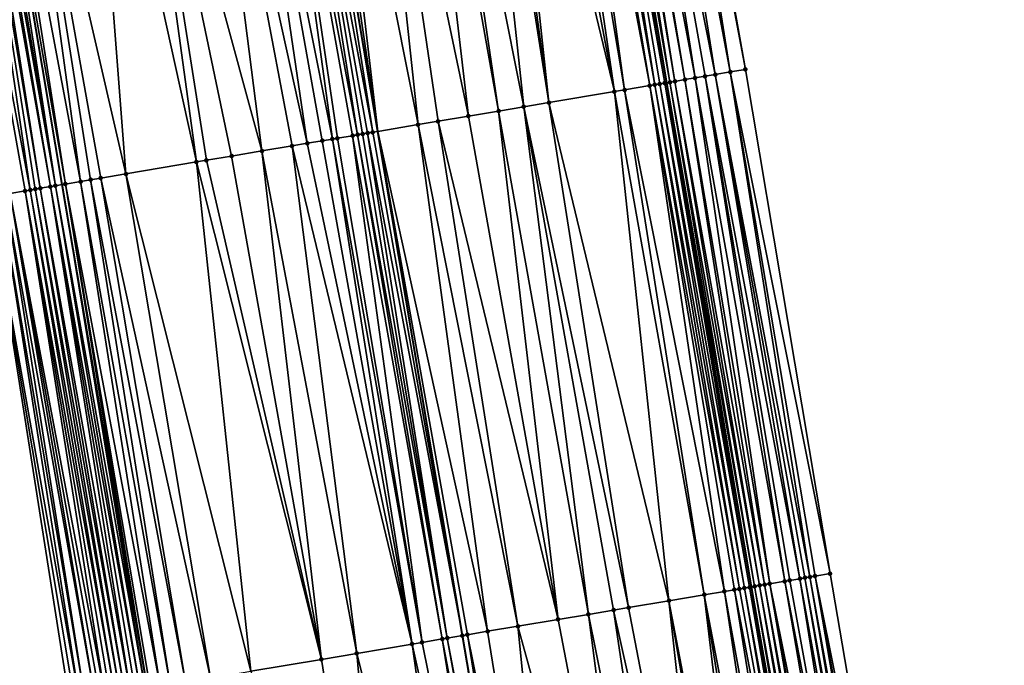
# Model space of a CAD drawing. Header units: feet. Extents: x 2004186 to 2014793, y 836912 to 864902.
# Tile 864 of 974: x 2004269 to 2004307, y 859986 to 860012. Entities that reach past the tile are written whole.
import ezdxf

# ---------------------------------------------------------------- set-up
doc = ezdxf.new("R2010")
doc.units = ezdxf.units.FT
doc.header["$LTSCALE"] = 100
doc.header["$MEASUREMENT"] = 0
for name, color, linetype, lineweight in [('EP_Travel Lane', 5, 'Continuous', 40), ('GPL_Skip Line', 2, 'Continuous', 40), ('Road Shots', 4, 'Continuous', 200), ('Road X-Section', 30, 'Continuous', 13)]:
    doc.layers.add(name, color=color, linetype=linetype, lineweight=lineweight)
doc.layers.add('I-77 SB_MM21-27-Surface-Border', color=7, linetype='Continuous')
doc.layers.add('I-77 SB_MM21-27-Surface-TIN', color=7, linetype='Continuous')

msp = doc.modelspace()

# ---------------------------------------------------------------- linework, layer by layer
at = {"layer": 'EP_Travel Lane'}
for points in [[(2004335.055049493, 859793.5801010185, 441.9940504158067), (2004330.916120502, 859813.1471749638, 441.9619321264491), (2004327.027272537, 859832.5848842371, 441.9441543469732), (2004323.123876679, 859852.2003068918, 441.9159411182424), (2004319.220483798, 859871.8157145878, 441.929384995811), (2004315.317093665, 859891.4311084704, 441.9818555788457), (2004311.677440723, 859910.9431669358, 442.0084352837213), (2004308.050063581, 859930.6114592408, 442.041831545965), (2004304.4227044, 859950.2796541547, 442.1100775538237), (2004300.795359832, 859969.947769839, 442.2066752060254), (2004297.451835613, 859989.4909383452, 442.2900725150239), (2004294.134602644, 860009.2136532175, 442.392566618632), (2004290.817373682, 860028.9363442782, 442.4995584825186), (2004287.500160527, 860048.6589413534, 442.6243483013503), (2004284.372250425, 860068.2712626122, 442.749174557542), (2004281.274517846, 860088.0294412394, 442.888745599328), (2004278.176850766, 860107.7872020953, 443.0802685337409), (2004275.079206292, 860127.5448187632, 443.2896981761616)], [(2004307.229234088, 859808.0934564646, 442.913986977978), (2004303.292697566, 859827.8972371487, 442.8676205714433), (2004299.423504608, 859847.5194150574, 442.8378241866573), (2004295.55431422, 859867.1415799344, 442.8449030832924), (2004291.685125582, 859886.7637359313, 442.8765830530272), (2004288.019412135, 859906.5925353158, 442.8995941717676), (2004284.420462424, 859926.266000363, 442.9509488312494), (2004280.821525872, 859945.9393934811, 443.0280290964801), (2004277.222592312, 859965.6127702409, 443.1109571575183), (2004273.801240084, 859985.5080832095, 443.2063094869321), (2004270.466215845, 860005.2277983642, 443.3101564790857), (2004267.131204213, 860024.9474389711, 443.4281247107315), (2004263.79619363, 860044.667073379, 443.5472556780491), (2004260.63164214, 860064.5689434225, 443.6836693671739), (2004257.554959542, 860084.3303263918, 443.831937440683), (2004254.478282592, 860104.0916730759, 443.984701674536), (2004251.40165576, 860123.8526978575, 444.1775007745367)]]:
    msp.add_polyline3d(points, dxfattribs=at)
at = {"layer": 'GPL_Skip Line'}
msp.add_polyline3d([(2004323.711088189, 859791.1598688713, 442.4697393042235), (2004319.535634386, 859810.7190936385, 442.4205535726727), (2004315.633485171, 859830.3345719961, 442.4045709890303), (2004311.758555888, 859849.9556131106, 442.3854139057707), (2004307.883629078, 859869.5766417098, 442.4013551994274), (2004304.008703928, 859889.1976618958, 442.440890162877), (2004300.356971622, 859908.8612883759, 442.4634074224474), (2004296.741778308, 859928.5317660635, 442.5154449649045), (2004293.126591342, 859948.202209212, 442.5798391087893), (2004289.511413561, 859967.8726023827, 442.6621133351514), (2004286.136969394, 859987.5853227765, 442.7554216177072), (2004282.819738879, 860007.3080230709, 442.8606755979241), (2004279.502512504, 860027.0306987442, 442.9705895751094), (2004276.185292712, 860046.7533352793, 443.0879110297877), (2004273.051335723, 860066.505563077, 443.2210788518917), (2004269.975945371, 860086.2671776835, 443.3656343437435), (2004266.90058281, 860106.0286137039, 443.5323884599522), (2004263.825262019, 860125.7897813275, 443.7325048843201)], dxfattribs=at)
at = {"layer": 'I-77 SB_MM21-27-Surface-Border', "color": 3, "linetype": 'ByBlock', "lineweight": -2}
for points in [[(2004277.460304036, 860127.9171406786, 443.0755045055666), (2004280.338033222, 860108.1250280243, 442.8990627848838), (2004283.413350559, 860088.3638826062, 442.6961785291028), (2004286.68635557, 860068.6330648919, 442.546385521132), (2004290.187990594, 860049.112247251, 442.3979050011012), (2004293.702402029, 860029.4230099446, 442.2377218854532), (2004297.216829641, 860009.7336764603, 442.0957543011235), (2004300.534074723, 859990.0108895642, 442.0068919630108), (2004303.870532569, 859970.513758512, 441.9265309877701), (2004307.485702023, 859950.843410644, 441.8280451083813), (2004311.297578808, 859931.2092045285, 441.7332495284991), (2004314.519404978, 859911.4661847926, 441.7663402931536), (2004318.135800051, 859891.9878509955, 441.7644848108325), (2004321.618302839, 859872.2893408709, 441.7008092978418), (2004325.297020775, 859852.6295556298, 441.7058708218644), (2004328.190907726, 859832.8147209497, 441.8573054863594), (2004331.467112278, 859813.264646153, 441.9116234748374), (2004336.620596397, 859793.9138843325, 441.8542101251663)], [(2004306.626188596, 859807.9647857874, 442.9356518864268), (2004302.095008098, 859827.6606911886, 442.9110677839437), (2004297.827658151, 859847.2042337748, 442.8918149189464), (2004292.77547162, 859866.5927552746, 442.9401955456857), (2004288.900545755, 859886.2137790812, 442.9695953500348), (2004285.014225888, 859906.0399135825, 443.0052239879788), (2004281.399028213, 859925.710415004, 443.0487751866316), (2004277.783843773, 859945.3808444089, 443.1180862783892), (2004274.168666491, 859965.0512348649, 443.2013270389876), (2004270.753531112, 859984.9949878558, 443.2965756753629), (2004267.633515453, 860004.7509493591, 443.3850915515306), (2004264.3163008, 860024.4735553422, 443.5082086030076), (2004261.590758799, 860044.2957780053, 443.6126910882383), (2004258.823256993, 860064.2870515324, 443.7398531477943), (2004255.550272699, 860084.0177361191, 443.9062101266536), (2004252.870108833, 860103.8409627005, 444.0380058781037), (2004249.201917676, 860123.5099092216, 444.2327961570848)]]:
    msp.add_polyline3d(points, dxfattribs=at)
at = {"layer": 'I-77 SB_MM21-27-Surface-TIN', "color": 128, "linetype": 'ByBlock', "lineweight": -2}
for points in [[(2004292.913545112, 860029.2899501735, 442.3075065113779), (2004292.124692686, 860029.1568636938, 442.3823460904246), (2004296.033547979, 860009.5340647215, 442.2046095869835)], [(2004293.505188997, 860029.3897378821, 442.2565155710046), (2004292.913545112, 860029.2899501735, 442.3075065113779), (2004296.625190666, 860009.633859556, 442.1522704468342)], [(2004292.913545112, 860029.2899501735, 442.3075065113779), (2004296.033547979, 860009.5340647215, 442.2046095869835), (2004296.625190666, 860009.633859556, 442.1522704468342)], [(2004293.505188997, 860029.3897378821, 442.2565155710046), (2004297.216829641, 860009.7336764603, 442.0957543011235), (2004293.702402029, 860029.4230099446, 442.2377218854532)], [(2004293.505188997, 860029.3897378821, 442.2565155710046), (2004296.625190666, 860009.633859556, 442.1522704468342), (2004297.216829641, 860009.7336764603, 442.0957543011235)], [(2004290.744192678, 860028.9240114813, 442.5040174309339), (2004290.546977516, 860028.8907520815, 442.5204145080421), (2004294.06142302, 860009.2013122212, 442.3985774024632)], [(2004290.744192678, 860028.9240114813, 442.5040174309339), (2004294.134602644, 860009.2136532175, 442.392566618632), (2004290.817373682, 860028.9363442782, 442.4995584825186)], [(2004290.744192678, 860028.9240114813, 442.5040174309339), (2004294.06142302, 860009.2013122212, 442.3985774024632), (2004294.134602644, 860009.2136532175, 442.392566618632)], [(2004291.138630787, 860028.990483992, 442.4799841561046), (2004290.817373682, 860028.9363442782, 442.4995584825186), (2004294.258638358, 860009.234570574, 442.3823786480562)], [(2004294.258638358, 860009.234570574, 442.3823786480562), (2004290.817373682, 860028.9363442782, 442.4995584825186), (2004294.134602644, 860009.2136532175, 442.392566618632)], [(2004291.335847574, 860029.0237337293, 442.4654158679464), (2004291.138630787, 860028.990483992, 442.4799841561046), (2004294.455856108, 860009.2678145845, 442.3688943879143)], [(2004291.138630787, 860028.990483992, 442.4799841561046), (2004294.258638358, 860009.234570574, 442.3823786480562), (2004294.455856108, 860009.2678145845, 442.3688943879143)], [(2004291.533060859, 860029.0570042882, 442.4469067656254), (2004291.335847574, 860029.0237337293, 442.4654158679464), (2004294.850278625, 860009.3343797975, 442.3273162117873)], [(2004291.335847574, 860029.0237337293, 442.4654158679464), (2004294.455856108, 860009.2678145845, 442.3688943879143), (2004294.850278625, 860009.3343797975, 442.3273162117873)], [(2004292.124692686, 860029.1568636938, 442.3823460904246), (2004291.533060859, 860029.0570042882, 442.4469067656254), (2004295.244697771, 860009.4009650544, 442.2819443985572)], [(2004291.533060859, 860029.0570042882, 442.4469067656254), (2004294.850278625, 860009.3343797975, 442.3273162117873), (2004295.244697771, 860009.4009650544, 442.2819443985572)], [(2004292.124692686, 860029.1568636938, 442.3823460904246), (2004295.639121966, 860009.4675202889, 442.2422547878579), (2004296.033547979, 860009.5340647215, 442.2046095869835)], [(2004292.124692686, 860029.1568636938, 442.3823460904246), (2004295.244697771, 860009.4009650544, 442.2819443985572), (2004295.639121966, 860009.4675202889, 442.2422547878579)], [(2004288.377546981, 860028.5252777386, 442.629040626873), (2004287.391436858, 860028.359184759, 442.6724123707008), (2004292.089228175, 860008.8689752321, 442.5139036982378)], [(2004289.166440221, 860028.6581215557, 442.6001284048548), (2004288.377546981, 860028.5252777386, 442.629040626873), (2004292.089228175, 860008.8689752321, 442.5139036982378)], [(2004289.758106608, 860028.7577754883, 442.57445651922), (2004289.166440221, 860028.6581215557, 442.6001284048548), (2004292.483673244, 860008.9354063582, 442.4977033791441)], [(2004289.166440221, 860028.6581215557, 442.6001284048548), (2004292.089228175, 860008.8689752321, 442.5139036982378), (2004292.483673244, 860008.9354063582, 442.4977033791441)], [(2004290.15254623, 860028.8242390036, 442.5521257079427), (2004289.758106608, 860028.7577754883, 442.57445651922), (2004293.469779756, 860009.1015208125, 442.4502681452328)], [(2004289.758106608, 860028.7577754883, 442.57445651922), (2004292.483673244, 860008.9354063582, 442.4977033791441), (2004293.469779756, 860009.1015208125, 442.4502681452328)], [(2004290.546977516, 860028.8907520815, 442.5204145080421), (2004290.15254623, 860028.8242390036, 442.5521257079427), (2004293.666997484, 860009.1347649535, 442.4367591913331)], [(2004290.15254623, 860028.8242390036, 442.5521257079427), (2004293.469779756, 860009.1015208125, 442.4502681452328), (2004293.666997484, 860009.1347649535, 442.4367591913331)], [(2004290.546977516, 860028.8907520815, 442.5204145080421), (2004293.86421198, 860009.1680283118, 442.4196130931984), (2004294.06142302, 860009.2013122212, 442.3985774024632)], [(2004290.546977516, 860028.8907520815, 442.5204145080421), (2004293.666997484, 860009.1347649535, 442.4367591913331), (2004293.86421198, 860009.1680283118, 442.4196130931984)], [(2004286.40532078, 860028.1931271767, 442.7090846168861), (2004284.630310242, 860027.8942330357, 442.7732953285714), (2004288.539211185, 860008.2711626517, 442.6469209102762)], [(2004286.799765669, 860028.2595593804, 442.6926800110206), (2004286.40532078, 860028.1931271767, 442.7090846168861), (2004289.525333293, 860008.4371843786, 442.6170356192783)], [(2004286.40532078, 860028.1931271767, 442.7090846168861), (2004288.539211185, 860008.2711626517, 442.6469209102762), (2004289.525333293, 860008.4371843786, 442.6170356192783)], [(2004287.391436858, 860028.359184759, 442.6724123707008), (2004286.799765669, 860028.2595593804, 442.6926800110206), (2004289.525333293, 860008.4371843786, 442.6170356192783)], [(2004287.391436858, 860028.359184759, 442.6724123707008), (2004289.525333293, 860008.4371843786, 442.6170356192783), (2004292.089228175, 860008.8689752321, 442.5139036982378)], [(2004284.038639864, 860027.7946028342, 442.7944758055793), (2004282.263631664, 860027.4956947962, 442.8613167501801), (2004286.369753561, 860007.9058493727, 442.7250614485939)], [(2004284.630310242, 860027.8942330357, 442.7732953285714), (2004284.038639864, 860027.7946028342, 442.7944758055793), (2004287.553095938, 860008.1051001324, 442.6845267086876)], [(2004284.038639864, 860027.7946028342, 442.7944758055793), (2004286.369753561, 860007.9058493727, 442.7250614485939), (2004287.553095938, 860008.1051001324, 442.6845267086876)], [(2004284.630310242, 860027.8942330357, 442.7732953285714), (2004287.553095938, 860008.1051001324, 442.6845267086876), (2004288.539211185, 860008.2711626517, 442.6469209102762)], [(2004282.263631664, 860027.4956947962, 442.8613167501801), (2004280.488630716, 860027.1967436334, 442.9363196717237), (2004284.39752274, 860007.573726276, 442.7999055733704)], [(2004282.263631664, 860027.4956947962, 442.8613167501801), (2004285.18641631, 860007.7065681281, 442.7713659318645), (2004286.369753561, 860007.9058493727, 442.7250614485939)], [(2004282.263631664, 860027.4956947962, 442.8613167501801), (2004284.39752274, 860007.573726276, 442.7999055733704), (2004285.18641631, 860007.7065681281, 442.7713659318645)], [(2004278.910837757, 860026.9310945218, 442.9868531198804), (2004282.622515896, 860007.2748101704, 442.8682718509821), (2004279.502512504, 860027.0306987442, 442.9705895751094)], [(2004279.896962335, 860027.0971015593, 442.9597472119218), (2004279.502512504, 860027.0306987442, 442.9705895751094), (2004282.819738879, 860007.3080230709, 442.8606755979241)], [(2004282.622515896, 860007.2748101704, 442.8682718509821), (2004282.819738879, 860007.3080230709, 442.8606755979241), (2004279.502512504, 860027.0306987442, 442.9705895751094)], [(2004280.488630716, 860027.1967436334, 442.9363196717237), (2004279.896962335, 860027.0971015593, 442.9597472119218), (2004282.819738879, 860007.3080230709, 442.8606755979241)], [(2004280.488630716, 860027.1967436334, 442.9363196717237), (2004282.819738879, 860007.3080230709, 442.8606755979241), (2004284.39752274, 860007.573726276, 442.7999055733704)], [(2004277.135826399, 860026.6322052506, 443.050142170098), (2004275.755269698, 860026.3996901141, 443.1080169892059), (2004280.058607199, 860006.8431014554, 442.9558579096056)], [(2004278.319165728, 860026.8314741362, 443.0061757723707), (2004277.135826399, 860026.6322052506, 443.050142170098), (2004281.044717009, 860007.0091963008, 442.9121339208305)], [(2004277.135826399, 860026.6322052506, 443.050142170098), (2004280.650274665, 860006.9427489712, 442.9314009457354), (2004281.044717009, 860007.0091963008, 442.9121339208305)], [(2004277.135826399, 860026.6322052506, 443.050142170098), (2004280.058607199, 860006.8431014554, 442.9558579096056), (2004280.650274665, 860006.9427489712, 442.9314009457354)], [(2004278.910837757, 860026.9310945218, 442.9868531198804), (2004278.319165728, 860026.8314741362, 443.0061757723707), (2004282.030837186, 860007.1752295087, 442.8800756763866)], [(2004278.319165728, 860026.8314741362, 443.0061757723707), (2004281.833614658, 860007.1420139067, 442.8881832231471), (2004282.030837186, 860007.1752295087, 442.8800756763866)], [(2004278.319165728, 860026.8314741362, 443.0061757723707), (2004281.241939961, 860007.0424093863, 442.904502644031), (2004281.833614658, 860007.1420139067, 442.8881832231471)], [(2004278.319165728, 860026.8314741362, 443.0061757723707), (2004281.044717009, 860007.0091963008, 442.9121339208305), (2004281.241939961, 860007.0424093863, 442.904502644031)], [(2004278.910837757, 860026.9310945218, 442.9868531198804), (2004282.425290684, 860007.2416105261, 442.8733591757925), (2004282.622515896, 860007.2748101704, 442.8682718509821)], [(2004278.910837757, 860026.9310945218, 442.9868531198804), (2004282.228061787, 860007.2084327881, 442.8743003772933), (2004282.425290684, 860007.2416105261, 442.8733591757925)], [(2004278.910837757, 860026.9310945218, 442.9868531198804), (2004282.030837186, 860007.1752295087, 442.8800756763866), (2004282.228061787, 860007.2084327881, 442.8743003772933)], [(2004275.755269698, 860026.3996901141, 443.1080169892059), (2004272.994154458, 860025.9346707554, 443.221700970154), (2004278.283601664, 860006.5441775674, 443.0256971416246)], [(2004275.755269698, 860026.3996901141, 443.1080169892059), (2004279.466938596, 860006.7434607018, 442.979034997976), (2004280.058607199, 860006.8431014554, 442.9558579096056)], [(2004275.755269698, 860026.3996901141, 443.1080169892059), (2004278.283601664, 860006.5441775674, 443.0256971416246), (2004279.466938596, 860006.7434607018, 442.979034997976)], [(2004272.994154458, 860025.9346707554, 443.221700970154), (2004271.416368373, 860025.668980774, 443.279969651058), (2004275.719702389, 860006.1124128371, 443.1238848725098)], [(2004272.994154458, 860025.9346707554, 443.221700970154), (2004277.100263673, 860006.344900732, 443.0711670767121), (2004278.283601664, 860006.5441775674, 443.0256971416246)], [(2004272.994154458, 860025.9346707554, 443.221700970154), (2004276.114147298, 860006.1788449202, 443.1075033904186), (2004277.100263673, 860006.344900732, 443.0711670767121)], [(2004272.994154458, 860025.9346707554, 443.221700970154), (2004275.719702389, 860006.1124128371, 443.1238848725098), (2004276.114147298, 860006.1788449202, 443.1075033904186)], [(2004271.416368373, 860025.668980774, 443.279969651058), (2004268.458024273, 860025.1707834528, 443.3946374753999), (2004272.95857658, 860005.6474563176, 443.2256732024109)], [(2004271.416368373, 860025.668980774, 443.279969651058), (2004272.95857658, 860005.6474563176, 443.2256732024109), (2004275.719702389, 860006.1124128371, 443.1238848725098)], [(2004268.458024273, 860025.1707834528, 443.3946374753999), (2004267.471900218, 860025.0047733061, 443.4223318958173), (2004271.183571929, 860005.3485271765, 443.2965066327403)], [(2004268.458024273, 860025.1707834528, 443.3946374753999), (2004271.972465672, 860005.4813680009, 443.2681615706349), (2004272.95857658, 860005.6474563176, 443.2256732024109)], [(2004268.458024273, 860025.1707834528, 443.3946374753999), (2004271.578020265, 860005.4149388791, 443.2839824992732), (2004271.972465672, 860005.4813680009, 443.2681615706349)], [(2004268.458024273, 860025.1707834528, 443.3946374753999), (2004271.183571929, 860005.3485271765, 443.2965066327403), (2004271.578020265, 860005.4149388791, 443.2839824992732)], [(2004266.288553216, 860024.8055500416, 443.4576638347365), (2004265.499647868, 860024.6727782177, 443.4729502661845), (2004269.211324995, 860005.016499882, 443.35321882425)], [(2004265.499647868, 860024.6727782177, 443.4729502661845), (2004269.014098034, 860004.9833106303, 443.3563391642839), (2004269.211324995, 860005.016499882, 443.35321882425)], [(2004265.499647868, 860024.6727782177, 443.4729502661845), (2004268.422409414, 860004.8837888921, 443.3569908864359), (2004269.014098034, 860004.9833106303, 443.3563391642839)], [(2004266.485776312, 860024.8387622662, 443.4501953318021), (2004266.288553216, 860024.8055500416, 443.4576638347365), (2004269.605771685, 860005.0829213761, 443.3388414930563)], [(2004266.288553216, 860024.8055500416, 443.4576638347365), (2004269.40854994, 860005.0497011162, 443.3478305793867), (2004269.605771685, 860005.0829213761, 443.3388414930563)], [(2004266.288553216, 860024.8055500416, 443.4576638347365), (2004269.211324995, 860005.016499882, 443.35321882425), (2004269.40854994, 860005.0497011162, 443.3478305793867)], [(2004266.68299683, 860024.8719898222, 443.43982514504), (2004266.485776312, 860024.8387622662, 443.4501953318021), (2004270.000210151, 860005.1493917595, 443.3152111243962)], [(2004266.485776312, 860024.8387622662, 443.4501953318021), (2004269.605771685, 860005.0829213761, 443.3388414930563), (2004270.000210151, 860005.1493917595, 443.3152111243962)], [(2004266.880219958, 860024.9052018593, 443.4323921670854), (2004266.68299683, 860024.8719898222, 443.43982514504), (2004270.19743455, 860005.1825962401, 443.3092085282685)], [(2004266.68299683, 860024.8719898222, 443.43982514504), (2004270.000210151, 860005.1493917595, 443.3152111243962), (2004270.19743455, 860005.1825962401, 443.3092085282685)], [(2004266.880219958, 860024.9052018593, 443.4323921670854), (2004270.19743455, 860005.1825962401, 443.3092085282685), (2004267.131204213, 860024.9474389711, 443.4281247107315)], [(2004267.471900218, 860025.0047733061, 443.4223318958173), (2004267.131204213, 860024.9474389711, 443.4281247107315), (2004270.591895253, 860005.2489344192, 443.3105997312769)], [(2004270.19743455, 860005.1825962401, 443.3092085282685), (2004270.466215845, 860005.2277983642, 443.3101564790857), (2004267.131204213, 860024.9474389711, 443.4281247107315)], [(2004270.591895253, 860005.2489344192, 443.3105997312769), (2004267.131204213, 860024.9474389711, 443.4281247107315), (2004270.466215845, 860005.2277983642, 443.3101564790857)], [(2004267.471900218, 860025.0047733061, 443.4223318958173), (2004270.591895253, 860005.2489344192, 443.3105997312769), (2004271.183571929, 860005.3485271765, 443.2965066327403)], [(2004296.625190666, 860009.633859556, 442.1522704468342), (2004296.033547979, 860009.5340647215, 442.2046095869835), (2004299.745221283, 859989.8778091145, 442.0805895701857)], [(2004296.625190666, 860009.633859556, 442.1522704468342), (2004300.534074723, 859990.0108895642, 442.0068919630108), (2004297.216829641, 860009.7336764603, 442.0957543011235)], [(2004296.625190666, 860009.633859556, 442.1522704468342), (2004299.942436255, 859989.9110696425, 442.063979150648), (2004300.534074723, 859990.0108895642, 442.0068919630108)], [(2004296.625190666, 860009.633859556, 442.1522704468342), (2004299.745221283, 859989.8778091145, 442.0805895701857), (2004299.942436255, 859989.9110696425, 442.063979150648)], [(2004294.258638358, 860009.234570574, 442.3823786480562), (2004294.134602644, 860009.2136532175, 442.392566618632), (2004297.575870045, 859989.5118633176, 442.2784431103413)], [(2004294.455856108, 860009.2678145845, 442.3688943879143), (2004294.258638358, 860009.234570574, 442.3823786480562), (2004297.773091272, 859989.5450866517, 442.2688722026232)], [(2004294.258638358, 860009.234570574, 442.3823786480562), (2004297.575870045, 859989.5118633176, 442.2784431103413), (2004297.773091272, 859989.5450866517, 442.2688722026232)], [(2004294.850278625, 860009.3343797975, 442.3273162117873), (2004294.455856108, 860009.2678145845, 442.3688943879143), (2004297.970310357, 859989.578322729, 442.2568894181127)], [(2004294.455856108, 860009.2678145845, 442.3688943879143), (2004297.773091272, 859989.5450866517, 442.2688722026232), (2004297.970310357, 859989.578322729, 442.2568894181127)], [(2004295.244697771, 860009.4009650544, 442.2819443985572), (2004294.850278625, 860009.3343797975, 442.3273162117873), (2004298.167524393, 859989.6115888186, 442.2392263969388)], [(2004294.850278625, 860009.3343797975, 442.3273162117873), (2004297.970310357, 859989.578322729, 442.2568894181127), (2004298.167524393, 859989.6115888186, 442.2392263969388)], [(2004295.639121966, 860009.4675202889, 442.2422547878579), (2004295.244697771, 860009.4009650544, 442.2819443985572), (2004298.759150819, 859989.711480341, 442.1685877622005)], [(2004295.244697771, 860009.4009650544, 442.2819443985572), (2004298.167524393, 859989.6115888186, 442.2392263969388), (2004298.759150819, 859989.711480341, 442.1685877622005)], [(2004296.033547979, 860009.5340647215, 442.2046095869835), (2004295.639121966, 860009.4675202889, 442.2422547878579), (2004299.350788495, 859989.8113049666, 442.1106103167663)], [(2004295.639121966, 860009.4675202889, 442.2422547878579), (2004298.956361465, 859989.7447665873, 442.1471097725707), (2004299.350788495, 859989.8113049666, 442.1106103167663)], [(2004295.639121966, 860009.4675202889, 442.2422547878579), (2004298.759150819, 859989.711480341, 442.1685877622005), (2004298.956361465, 859989.7447665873, 442.1471097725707)], [(2004296.033547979, 860009.5340647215, 442.2046095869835), (2004299.548003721, 859989.8445639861, 442.0942853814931), (2004299.745221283, 859989.8778091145, 442.0805895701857)], [(2004296.033547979, 860009.5340647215, 442.2046095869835), (2004299.350788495, 859989.8113049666, 442.1106103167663), (2004299.548003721, 859989.8445639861, 442.0942853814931)], [(2004292.089228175, 860008.8689752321, 442.5139036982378), (2004289.525333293, 860008.4371843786, 442.6170356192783), (2004294.22311928, 859988.9470065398, 442.4525233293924)], [(2004292.483673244, 860008.9354063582, 442.4977033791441), (2004292.089228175, 860008.8689752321, 442.5139036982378), (2004295.603683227, 859989.1794786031, 442.4028020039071)], [(2004292.089228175, 860008.8689752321, 442.5139036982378), (2004294.22311928, 859988.9470065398, 442.4525233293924), (2004295.603683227, 859989.1794786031, 442.4028020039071)], [(2004293.469779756, 860009.1015208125, 442.4502681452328), (2004292.483673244, 860008.9354063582, 442.4977033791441), (2004296.392571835, 859989.3123499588, 442.3686784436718)], [(2004292.483673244, 860008.9354063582, 442.4977033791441), (2004295.603683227, 859989.1794786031, 442.4028020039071), (2004296.392571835, 859989.3123499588, 442.3686784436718)], [(2004293.666997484, 860009.1347649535, 442.4367591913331), (2004293.469779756, 860009.1015208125, 442.4502681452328), (2004296.984231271, 859989.4120452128, 442.3351864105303)], [(2004293.469779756, 860009.1015208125, 442.4502681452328), (2004296.787012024, 859989.3788101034, 442.3469860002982), (2004296.984231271, 859989.4120452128, 442.3351864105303)], [(2004293.469779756, 860009.1015208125, 442.4502681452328), (2004296.392571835, 859989.3123499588, 442.3686784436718), (2004296.787012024, 859989.3788101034, 442.3469860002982)], [(2004293.86421198, 860009.1680283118, 442.4196130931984), (2004293.666997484, 860009.1347649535, 442.4367591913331), (2004297.181446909, 859989.445301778, 442.3193260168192)], [(2004293.666997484, 860009.1347649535, 442.4367591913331), (2004296.984231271, 859989.4120452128, 442.3351864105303), (2004297.181446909, 859989.445301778, 442.3193260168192)], [(2004294.06142302, 860009.2013122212, 442.3985774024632), (2004293.86421198, 860009.1680283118, 442.4196130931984), (2004297.378656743, 859989.4785928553, 442.2969337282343)], [(2004293.86421198, 860009.1680283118, 442.4196130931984), (2004297.181446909, 859989.445301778, 442.3193260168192), (2004297.378656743, 859989.4785928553, 442.2969337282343)], [(2004294.06142302, 860009.2013122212, 442.3985774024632), (2004297.451835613, 859989.4909383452, 442.2900725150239), (2004294.134602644, 860009.2136532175, 442.392566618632)], [(2004294.06142302, 860009.2013122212, 442.3985774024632), (2004297.378656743, 859989.4785928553, 442.2969337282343), (2004297.451835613, 859989.4909383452, 442.2900725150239)], [(2004297.575870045, 859989.5118633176, 442.2784431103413), (2004294.134602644, 860009.2136532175, 442.392566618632), (2004297.451835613, 859989.4909383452, 442.2900725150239)], [(2004287.553095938, 860008.1051001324, 442.6845267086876), (2004286.369753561, 860007.9058493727, 442.7250614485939), (2004289.884208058, 859988.2163560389, 442.6133356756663)], [(2004288.539211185, 860008.2711626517, 442.6469209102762), (2004287.553095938, 860008.1051001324, 442.6845267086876), (2004291.067547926, 859988.41562172, 442.5699769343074)], [(2004287.553095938, 860008.1051001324, 442.6845267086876), (2004289.884208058, 859988.2163560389, 442.6133356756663), (2004291.067547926, 859988.41562172, 442.5699769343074)], [(2004289.525333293, 860008.4371843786, 442.6170356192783), (2004288.539211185, 860008.2711626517, 442.6469209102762), (2004292.645336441, 859988.6812972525, 442.5144443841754)], [(2004288.539211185, 860008.2711626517, 442.6469209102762), (2004292.053663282, 859988.581683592, 442.5324936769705), (2004292.645336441, 859988.6812972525, 442.5144443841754)], [(2004288.539211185, 860008.2711626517, 442.6469209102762), (2004291.067547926, 859988.41562172, 442.5699769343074), (2004292.053663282, 859988.581683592, 442.5324936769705)], [(2004289.525333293, 860008.4371843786, 442.6170356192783), (2004292.645336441, 859988.6812972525, 442.5144443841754), (2004294.22311928, 859988.9470065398, 442.4525233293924)], [(2004285.18641631, 860007.7065681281, 442.7713659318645), (2004284.39752274, 860007.573726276, 442.7999055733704), (2004288.30642726, 859987.9506346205, 442.6775527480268)], [(2004286.369753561, 860007.9058493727, 442.7250614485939), (2004285.18641631, 860007.7065681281, 442.7713659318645), (2004289.884208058, 859988.2163560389, 442.6133356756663)], [(2004285.18641631, 860007.7065681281, 442.7713659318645), (2004288.30642726, 859987.9506346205, 442.6775527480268), (2004289.884208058, 859988.2163560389, 442.6133356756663)], [(2004282.622515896, 860007.2748101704, 442.8682718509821), (2004286.136969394, 859987.5853227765, 442.7554216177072), (2004282.819738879, 860007.3080230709, 442.8606755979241)], [(2004284.39752274, 860007.573726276, 442.7999055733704), (2004282.819738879, 860007.3080230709, 442.8606755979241), (2004287.123089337, 859987.7513573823, 442.7230988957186)], [(2004286.334195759, 859987.6185155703, 442.7516308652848), (2004282.819738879, 860007.3080230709, 442.8606755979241), (2004286.136969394, 859987.5853227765, 442.7554216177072)], [(2004287.123089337, 859987.7513573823, 442.7230988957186), (2004282.819738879, 860007.3080230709, 442.8606755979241), (2004286.334195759, 859987.6185155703, 442.7516308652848)], [(2004284.39752274, 860007.573726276, 442.7999055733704), (2004287.123089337, 859987.7513573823, 442.7230988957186), (2004288.30642726, 859987.9506346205, 442.6775527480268)], [(2004280.650274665, 860006.9427489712, 442.9314009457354), (2004280.058607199, 860006.8431014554, 442.9558579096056), (2004284.164733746, 859987.2532283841, 442.8248328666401)], [(2004281.044717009, 860007.0091963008, 442.9121339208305), (2004280.650274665, 860006.9427489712, 442.9314009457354), (2004284.164733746, 859987.2532283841, 442.8248328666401)], [(2004281.241939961, 860007.0424093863, 442.904502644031), (2004281.044717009, 860007.0091963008, 442.9121339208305), (2004284.559176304, 859987.3196744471, 442.8058055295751)], [(2004281.044717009, 860007.0091963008, 442.9121339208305), (2004284.164733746, 859987.2532283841, 442.8248328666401), (2004284.559176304, 859987.3196744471, 442.8058055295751)], [(2004281.833614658, 860007.1420139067, 442.8881832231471), (2004281.241939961, 860007.0424093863, 442.904502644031), (2004284.559176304, 859987.3196744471, 442.8058055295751)], [(2004282.030837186, 860007.1752295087, 442.8800756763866), (2004281.833614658, 860007.1420139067, 442.8881832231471), (2004285.348071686, 859987.4525055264, 442.7793048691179)], [(2004281.833614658, 860007.1420139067, 442.8881832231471), (2004284.559176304, 859987.3196744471, 442.8058055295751), (2004285.348071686, 859987.4525055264, 442.7793048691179)], [(2004282.228061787, 860007.2084327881, 442.8743003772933), (2004282.030837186, 860007.1752295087, 442.8800756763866), (2004285.545293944, 859987.4857227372, 442.7708928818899)], [(2004282.030837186, 860007.1752295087, 442.8800756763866), (2004285.348071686, 859987.4525055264, 442.7793048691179), (2004285.545293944, 859987.4857227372, 442.7708928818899)], [(2004282.425290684, 860007.2416105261, 442.8733591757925), (2004282.228061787, 860007.2084327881, 442.8743003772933), (2004285.545293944, 859987.4857227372, 442.7708928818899)], [(2004282.622515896, 860007.2748101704, 442.8682718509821), (2004282.425290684, 860007.2416105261, 442.8733591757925), (2004286.136969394, 859987.5853227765, 442.7554216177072)], [(2004282.425290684, 860007.2416105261, 442.8733591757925), (2004285.545293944, 859987.4857227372, 442.7708928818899), (2004286.136969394, 859987.5853227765, 442.7554216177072)], [(2004278.283601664, 860006.5441775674, 443.0256971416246), (2004277.100263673, 860006.344900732, 443.0711670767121), (2004280.614724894, 859986.6553674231, 442.9670064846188)], [(2004279.466938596, 860006.7434607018, 442.979034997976), (2004278.283601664, 860006.5441775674, 443.0256971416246), (2004281.99528429, 859986.8878665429, 442.9121643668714)], [(2004278.283601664, 860006.5441775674, 443.0256971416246), (2004280.614724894, 859986.6553674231, 442.9670064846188), (2004281.99528429, 859986.8878665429, 442.9121643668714)], [(2004280.058607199, 860006.8431014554, 442.9558579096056), (2004279.466938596, 860006.7434607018, 442.979034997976), (2004284.164733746, 859987.2532283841, 442.8248328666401)], [(2004279.466938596, 860006.7434607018, 442.979034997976), (2004281.99528429, 859986.8878665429, 442.9121643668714), (2004284.164733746, 859987.2532283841, 442.8248328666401)], [(2004276.114147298, 860006.1788449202, 443.1075033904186), (2004275.719702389, 860006.1124128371, 443.1238848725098), (2004280.614724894, 859986.6553674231, 442.9670064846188)], [(2004277.100263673, 860006.344900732, 443.0711670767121), (2004276.114147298, 860006.1788449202, 443.1075033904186), (2004280.614724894, 859986.6553674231, 442.9670064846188)], [(2004275.719702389, 860006.1124128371, 443.1238848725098), (2004272.95857658, 860005.6474563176, 443.2256732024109), (2004277.853601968, 859986.1903937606, 443.0720392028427)], [(2004275.719702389, 860006.1124128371, 443.1238848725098), (2004277.853601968, 859986.1903937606, 443.0720392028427), (2004280.614724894, 859986.6553674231, 442.9670064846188)], [(2004271.578020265, 860005.4149388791, 443.2839824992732), (2004271.183571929, 860005.3485271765, 443.2965066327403), (2004274.698030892, 859985.6590072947, 443.1898043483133)], [(2004271.972465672, 860005.4813680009, 443.2681615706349), (2004271.578020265, 860005.4149388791, 443.2839824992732), (2004275.289701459, 859985.7586363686, 443.1688378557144)], [(2004271.578020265, 860005.4149388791, 443.2839824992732), (2004274.698030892, 859985.6590072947, 443.1898043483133), (2004275.289701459, 859985.7586363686, 443.1688378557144)], [(2004272.95857658, 860005.6474563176, 443.2256732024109), (2004271.972465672, 860005.4813680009, 443.2681615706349), (2004276.275814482, 859985.9247121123, 443.128729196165)], [(2004271.972465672, 860005.4813680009, 443.2681615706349), (2004275.289701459, 859985.7586363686, 443.1688378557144), (2004276.275814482, 859985.9247121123, 443.128729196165)], [(2004272.95857658, 860005.6474563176, 443.2256732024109), (2004276.275814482, 859985.9247121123, 443.128729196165), (2004277.853601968, 859986.1903937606, 443.0720392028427)], [(2004269.211324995, 860005.016499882, 443.35321882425), (2004269.014098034, 860004.9833106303, 443.3563391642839), (2004272.528551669, 859985.2938224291, 443.2436406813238)], [(2004269.40854994, 860005.0497011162, 443.3478305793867), (2004269.211324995, 860005.016499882, 443.35321882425), (2004272.725781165, 859985.3269966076, 443.2433731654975)], [(2004269.211324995, 860005.016499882, 443.35321882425), (2004272.528551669, 859985.2938224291, 443.2436406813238), (2004272.725781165, 859985.3269966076, 443.2433731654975)], [(2004269.605771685, 860005.0829213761, 443.3388414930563), (2004269.40854994, 860005.0497011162, 443.3478305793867), (2004272.923004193, 859985.3602092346, 443.2358287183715)], [(2004269.40854994, 860005.0497011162, 443.3478305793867), (2004272.725781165, 859985.3269966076, 443.2433731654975), (2004272.923004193, 859985.3602092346, 443.2358287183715)], [(2004270.000210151, 860005.1493917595, 443.3152111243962), (2004269.605771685, 860005.0829213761, 443.3388414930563), (2004273.120224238, 859985.3934395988, 443.2249272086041)], [(2004269.605771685, 860005.0829213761, 443.3388414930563), (2004272.923004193, 859985.3602092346, 443.2358287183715), (2004273.120224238, 859985.3934395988, 443.2249272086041)], [(2004270.19743455, 860005.1825962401, 443.3092085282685), (2004270.000210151, 860005.1493917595, 443.3152111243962), (2004273.514664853, 859985.4598972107, 443.203714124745)], [(2004270.000210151, 860005.1493917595, 443.3152111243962), (2004273.317442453, 859985.4266808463, 443.2119659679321), (2004273.514664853, 859985.4598972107, 443.203714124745)], [(2004270.000210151, 860005.1493917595, 443.3152111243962), (2004273.120224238, 859985.3934395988, 443.2249272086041), (2004273.317442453, 859985.4266808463, 443.2119659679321)], [(2004270.19743455, 860005.1825962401, 443.3092085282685), (2004273.711895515, 859985.4930644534, 443.2047592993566), (2004270.466215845, 860005.2277983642, 443.3101564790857)], [(2004270.19743455, 860005.1825962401, 443.3092085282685), (2004273.514664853, 859985.4598972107, 443.203714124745), (2004273.711895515, 859985.4930644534, 443.2047592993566)], [(2004270.591895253, 860005.2489344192, 443.3105997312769), (2004270.466215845, 860005.2277983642, 443.3101564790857), (2004273.801240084, 859985.5080832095, 443.2063094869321)], [(2004273.711895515, 859985.4930644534, 443.2047592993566), (2004273.801240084, 859985.5080832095, 443.2063094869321), (2004270.466215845, 860005.2277983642, 443.3101564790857)], [(2004271.183571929, 860005.3485271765, 443.2965066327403), (2004270.591895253, 860005.2489344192, 443.3105997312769), (2004274.303576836, 859985.5926295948, 443.195892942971)], [(2004270.591895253, 860005.2489344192, 443.3105997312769), (2004273.801240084, 859985.5080832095, 443.2063094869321), (2004273.90912829, 859985.5262191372, 443.2081814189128)], [(2004270.591895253, 860005.2489344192, 443.3105997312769), (2004273.90912829, 859985.5262191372, 443.2081814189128), (2004274.303576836, 859985.5926295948, 443.195892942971)], [(2004271.183571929, 860005.3485271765, 443.2965066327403), (2004274.303576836, 859985.5926295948, 443.195892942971), (2004274.698030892, 859985.6590072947, 443.1898043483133)], [(2004268.02795921, 860004.8173882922, 443.3674136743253), (2004267.633515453, 860004.7509493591, 443.3850915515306), (2004271.14797902, 859985.0614021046, 443.2835696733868)], [(2004267.633515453, 860004.7509493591, 443.3850915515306), (2004270.950756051, 859985.0281891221, 443.291181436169), (2004271.14797902, 859985.0614021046, 443.2835696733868)], [(2004267.633515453, 860004.7509493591, 443.3850915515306), (2004270.753531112, 859984.9949878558, 443.2965756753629), (2004270.950756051, 859985.0281891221, 443.291181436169)], [(2004268.225182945, 860004.8505967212, 443.3606637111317), (2004268.02795921, 860004.8173882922, 443.3674136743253), (2004271.345200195, 859985.0946257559, 443.2739387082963)], [(2004268.02795921, 860004.8173882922, 443.3674136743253), (2004271.14797902, 859985.0614021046, 443.2835696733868), (2004271.345200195, 859985.0946257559, 443.2739387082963)], [(2004268.422409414, 860004.8837888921, 443.3569908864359), (2004268.225182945, 860004.8505967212, 443.3606637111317), (2004271.73963886, 859985.1610949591, 443.2505317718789)], [(2004268.225182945, 860004.8505967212, 443.3606637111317), (2004271.345200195, 859985.0946257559, 443.2739387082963), (2004271.73963886, 859985.1610949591, 443.2505317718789)], [(2004269.014098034, 860004.9833106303, 443.3563391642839), (2004268.422409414, 860004.8837888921, 443.3569908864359), (2004272.13409033, 859985.2274880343, 443.2415331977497)], [(2004268.422409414, 860004.8837888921, 443.3569908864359), (2004271.936862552, 859985.1943036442, 443.243733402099), (2004272.13409033, 859985.2274880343, 443.2415331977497)], [(2004268.422409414, 860004.8837888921, 443.3569908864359), (2004271.73963886, 859985.1610949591, 443.2505317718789), (2004271.936862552, 859985.1943036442, 443.243733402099)], [(2004269.014098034, 860004.9833106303, 443.3563391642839), (2004272.331320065, 859985.260660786, 443.2415357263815), (2004272.528551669, 859985.2938224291, 443.2436406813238)], [(2004269.014098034, 860004.9833106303, 443.3563391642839), (2004272.13409033, 859985.2274880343, 443.2415331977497), (2004272.331320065, 859985.260660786, 443.2415357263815)], [(2004299.942436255, 859989.9110696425, 442.063979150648), (2004303.870532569, 859970.513758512, 441.9265309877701), (2004300.534074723, 859990.0108895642, 442.0068919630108)], [(2004297.970310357, 859989.578322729, 442.2568894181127), (2004297.773091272, 859989.5450866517, 442.2688722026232), (2004301.313481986, 859970.0431283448, 442.1603069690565)], [(2004298.167524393, 859989.6115888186, 442.2392263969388), (2004297.970310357, 859989.578322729, 442.2568894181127), (2004301.510178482, 859970.0793290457, 442.142903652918)], [(2004297.970310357, 859989.578322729, 442.2568894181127), (2004301.313481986, 859970.0431283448, 442.1603069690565), (2004301.510178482, 859970.0793290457, 442.142903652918)], [(2004298.759150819, 859989.711480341, 442.1685877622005), (2004298.167524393, 859989.6115888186, 442.2392263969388), (2004302.100256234, 859970.187995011, 442.0678463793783)], [(2004298.167524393, 859989.6115888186, 442.2392263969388), (2004301.70687246, 859970.1155434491, 442.1205981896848), (2004302.100256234, 859970.187995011, 442.0678463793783)], [(2004298.167524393, 859989.6115888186, 442.2392263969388), (2004301.510178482, 859970.0793290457, 442.142903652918), (2004301.70687246, 859970.1155434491, 442.1205981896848)], [(2004298.956361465, 859989.7447665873, 442.1471097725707), (2004298.759150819, 859989.711480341, 442.1685877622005), (2004302.493645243, 859970.2604180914, 442.025284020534)], [(2004298.759150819, 859989.711480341, 442.1685877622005), (2004302.100256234, 859970.187995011, 442.0678463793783), (2004302.493645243, 859970.2604180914, 442.025284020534)], [(2004299.350788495, 859989.8113049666, 442.1106103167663), (2004298.956361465, 859989.7447665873, 442.1471097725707), (2004302.493645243, 859970.2604180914, 442.025284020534)], [(2004299.548003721, 859989.8445639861, 442.0942853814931), (2004299.350788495, 859989.8113049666, 442.1106103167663), (2004302.887037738, 859970.3328221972, 441.989510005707)], [(2004299.350788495, 859989.8113049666, 442.1106103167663), (2004302.493645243, 859970.2604180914, 442.025284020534), (2004302.887037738, 859970.3328221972, 441.989510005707)], [(2004299.745221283, 859989.8778091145, 442.0805895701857), (2004299.548003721, 859989.8445639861, 442.0942853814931), (2004303.083739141, 859970.3689962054, 441.9816561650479)], [(2004299.548003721, 859989.8445639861, 442.0942853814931), (2004302.887037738, 859970.3328221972, 441.989510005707), (2004303.083739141, 859970.3689962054, 441.9816561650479)], [(2004299.942436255, 859989.9110696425, 442.063979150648), (2004299.745221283, 859989.8778091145, 442.0805895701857), (2004303.280443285, 859970.4051552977, 441.9791386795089)], [(2004299.745221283, 859989.8778091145, 442.0805895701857), (2004303.083739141, 859970.3689962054, 441.9816561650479), (2004303.280443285, 859970.4051552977, 441.9791386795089)], [(2004299.942436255, 859989.9110696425, 442.063979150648), (2004303.477141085, 859970.4413489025, 441.9642739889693), (2004303.870532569, 859970.513758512, 441.9265309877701)], [(2004299.942436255, 859989.9110696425, 442.063979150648), (2004303.280443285, 859970.4051552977, 441.9791386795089), (2004303.477141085, 859970.4413489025, 441.9642739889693)], [(2004296.392571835, 859989.3123499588, 442.3686784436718), (2004295.603683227, 859989.1794786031, 442.4028020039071), (2004299.346494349, 859969.6812446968, 442.2902068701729)], [(2004296.787012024, 859989.3788101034, 442.3469860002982), (2004296.392571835, 859989.3123499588, 442.3686784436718), (2004299.936596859, 859969.7897759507, 442.2633436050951)], [(2004296.392571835, 859989.3123499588, 442.3686784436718), (2004299.346494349, 859969.6812446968, 442.2902068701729), (2004299.936596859, 859969.7897759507, 442.2633436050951)], [(2004296.984231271, 859989.4120452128, 442.3351864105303), (2004296.787012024, 859989.3788101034, 442.3469860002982), (2004300.526696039, 859969.8983253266, 442.2299969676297)], [(2004296.787012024, 859989.3788101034, 442.3469860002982), (2004299.936596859, 859969.7897759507, 442.2633436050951), (2004300.526696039, 859969.8983253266, 442.2299969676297)], [(2004297.181446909, 859989.445301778, 442.3193260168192), (2004296.984231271, 859989.4120452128, 442.3351864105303), (2004300.526696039, 859969.8983253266, 442.2299969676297)], [(2004297.378656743, 859989.4785928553, 442.2969337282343), (2004297.181446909, 859989.445301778, 442.3193260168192), (2004300.72339378, 859969.9345192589, 442.2150152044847)], [(2004297.181446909, 859989.445301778, 442.3193260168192), (2004300.526696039, 859969.8983253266, 442.2299969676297), (2004300.72339378, 859969.9345192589, 442.2150152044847)], [(2004297.378656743, 859989.4785928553, 442.2969337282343), (2004300.795359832, 859969.947769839, 442.2066752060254), (2004297.451835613, 859989.4909383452, 442.2900725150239)], [(2004297.378656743, 859989.4785928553, 442.2969337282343), (2004300.72339378, 859969.9345192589, 442.2150152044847), (2004300.795359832, 859969.947769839, 442.2066752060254)], [(2004297.575870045, 859989.5118633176, 442.2784431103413), (2004297.451835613, 859989.4909383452, 442.2900725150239), (2004300.920087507, 859969.9707350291, 442.192220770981)], [(2004300.920087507, 859969.9707350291, 442.192220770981), (2004297.451835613, 859989.4909383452, 442.2900725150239), (2004300.795359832, 859969.947769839, 442.2066752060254)], [(2004297.773091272, 859989.5450866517, 442.2688722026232), (2004297.575870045, 859989.5118633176, 442.2784431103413), (2004301.116784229, 859970.0069344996, 442.1752575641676)], [(2004297.575870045, 859989.5118633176, 442.2784431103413), (2004300.920087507, 859969.9707350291, 442.192220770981), (2004301.116784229, 859970.0069344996, 442.1752575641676)], [(2004297.773091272, 859989.5450866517, 442.2688722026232), (2004301.116784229, 859970.0069344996, 442.1752575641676), (2004301.313481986, 859970.0431283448, 442.1603069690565)], [(2004294.22311928, 859988.9470065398, 442.4525233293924), (2004292.645336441, 859988.6812972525, 442.5144443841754), (2004296.395973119, 859969.1386356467, 442.4076302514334)], [(2004295.603683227, 859989.1794786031, 442.4028020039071), (2004294.22311928, 859988.9470065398, 442.4525233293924), (2004297.96958439, 859969.4280274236, 442.3449030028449)], [(2004294.22311928, 859988.9470065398, 442.4525233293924), (2004297.57618076, 859969.3556838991, 442.3590035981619), (2004297.96958439, 859969.4280274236, 442.3449030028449)], [(2004294.22311928, 859988.9470065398, 442.4525233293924), (2004296.395973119, 859969.1386356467, 442.4076302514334), (2004297.57618076, 859969.3556838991, 442.3590035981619)], [(2004295.603683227, 859989.1794786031, 442.4028020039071), (2004298.75638978, 859969.5727246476, 442.3130615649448), (2004299.346494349, 859969.6812446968, 442.2902068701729)], [(2004295.603683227, 859989.1794786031, 442.4028020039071), (2004297.96958439, 859969.4280274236, 442.3449030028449), (2004298.75638978, 859969.5727246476, 442.3130615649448)], [(2004291.067547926, 859988.41562172, 442.5699769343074), (2004289.884208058, 859988.2163560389, 442.6133356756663), (2004293.642146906, 859968.6322353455, 442.5047710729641)], [(2004292.053663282, 859988.581683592, 442.5324936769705), (2004291.067547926, 859988.41562172, 442.5699769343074), (2004295.01905931, 859968.8854393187, 442.4548330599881)], [(2004291.067547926, 859988.41562172, 442.5699769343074), (2004293.642146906, 859968.6322353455, 442.5047710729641), (2004295.01905931, 859968.8854393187, 442.4548330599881)], [(2004292.645336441, 859988.6812972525, 442.5144443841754), (2004292.053663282, 859988.581683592, 442.5324936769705), (2004296.395973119, 859969.1386356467, 442.4076302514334)], [(2004292.053663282, 859988.581683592, 442.5324936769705), (2004295.01905931, 859968.8854393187, 442.4548330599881), (2004296.395973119, 859969.1386356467, 442.4076302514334)], [(2004289.884208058, 859988.2163560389, 442.6133356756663), (2004288.30642726, 859987.9506346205, 442.6775527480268), (2004293.642146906, 859968.6322353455, 442.5047710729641)], [(2004287.123089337, 859987.7513573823, 442.7230988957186), (2004286.334195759, 859987.6185155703, 442.7516308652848), (2004290.298221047, 859968.0172882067, 442.6343503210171)], [(2004288.30642726, 859987.9506346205, 442.6775527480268), (2004287.123089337, 859987.7513573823, 442.7230988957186), (2004290.298221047, 859968.0172882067, 442.6343503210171)], [(2004288.30642726, 859987.9506346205, 442.6775527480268), (2004290.298221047, 859968.0172882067, 442.6343503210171), (2004293.642146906, 859968.6322353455, 442.5047710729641)], [(2004284.559176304, 859987.3196744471, 442.8058055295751), (2004284.164733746, 859987.2532283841, 442.8248328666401), (2004288.527901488, 859967.6917598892, 442.6915270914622)], [(2004285.348071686, 859987.4525055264, 442.7793048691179), (2004284.559176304, 859987.3196744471, 442.8058055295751), (2004288.527901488, 859967.6917598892, 442.6915270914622)], [(2004285.545293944, 859987.4857227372, 442.7708928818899), (2004285.348071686, 859987.4525055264, 442.7793048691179), (2004289.118006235, 859967.800278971, 442.6690184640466)], [(2004285.348071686, 859987.4525055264, 442.7793048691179), (2004288.527901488, 859967.6917598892, 442.6915270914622), (2004289.118006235, 859967.800278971, 442.6690184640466)], [(2004285.545293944, 859987.4857227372, 442.7708928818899), (2004289.314711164, 859967.836433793, 442.668028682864), (2004286.136969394, 859987.5853227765, 442.7554216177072)], [(2004285.545293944, 859987.4857227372, 442.7708928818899), (2004289.118006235, 859967.800278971, 442.6690184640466), (2004289.314711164, 859967.836433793, 442.668028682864)], [(2004286.334195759, 859987.6185155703, 442.7516308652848), (2004286.136969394, 859987.5853227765, 442.7554216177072), (2004289.511413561, 859967.8726023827, 442.6621133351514)], [(2004289.314711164, 859967.836433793, 442.668028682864), (2004289.511413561, 859967.8726023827, 442.6621133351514), (2004286.136969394, 859987.5853227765, 442.7554216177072)], [(2004286.334195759, 859987.6185155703, 442.7516308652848), (2004289.511413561, 859967.8726023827, 442.6621133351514), (2004289.904816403, 859967.9449501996, 442.6464770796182)], [(2004286.334195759, 859987.6185155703, 442.7516308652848), (2004289.904816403, 859967.9449501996, 442.6464770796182), (2004290.298221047, 859968.0172882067, 442.6343503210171)], [(2004281.99528429, 859986.8878665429, 442.9121643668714), (2004280.614724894, 859986.6553674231, 442.9670064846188), (2004283.807067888, 859966.8235834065, 442.880120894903)], [(2004284.164733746, 859987.2532283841, 442.8248328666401), (2004281.99528429, 859986.8878665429, 442.9121643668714), (2004286.954290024, 859967.4023691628, 442.753878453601)], [(2004281.99528429, 859986.8878665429, 442.9121643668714), (2004283.807067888, 859966.8235834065, 442.880120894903), (2004286.954290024, 859967.4023691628, 442.753878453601)], [(2004284.164733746, 859987.2532283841, 442.8248328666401), (2004286.954290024, 859967.4023691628, 442.753878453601), (2004288.527901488, 859967.6917598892, 442.6915270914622)], [(2004280.614724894, 859986.6553674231, 442.9670064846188), (2004277.853601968, 859986.1903937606, 443.0720392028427), (2004283.807067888, 859966.8235834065, 442.880120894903)]]:
    msp.add_3dface(points, dxfattribs=at)
at = {"layer": 'Road Shots', "lineweight": 100}
for p in [(2004296.625190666, 860009.633859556, 442.1522704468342), (2004297.216829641, 860009.7336764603, 442.0957543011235), (2004294.258638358, 860009.234570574, 442.3823786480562), (2004294.455856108, 860009.2678145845, 442.3688943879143), (2004294.850278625, 860009.3343797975, 442.3273162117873), (2004295.244697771, 860009.4009650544, 442.2819443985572), (2004295.639121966, 860009.4675202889, 442.2422547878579), (2004296.033547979, 860009.5340647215, 442.2046095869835), (2004292.089228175, 860008.8689752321, 442.5139036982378), (2004292.483673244, 860008.9354063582, 442.4977033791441), (2004293.469779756, 860009.1015208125, 442.4502681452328), (2004293.666997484, 860009.1347649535, 442.4367591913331), (2004293.86421198, 860009.1680283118, 442.4196130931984), (2004294.06142302, 860009.2013122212, 442.3985774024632), (2004287.553095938, 860008.1051001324, 442.6845267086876), (2004288.539211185, 860008.2711626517, 442.6469209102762), (2004289.525333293, 860008.4371843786, 442.6170356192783), (2004285.18641631, 860007.7065681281, 442.7713659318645), (2004286.369753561, 860007.9058493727, 442.7250614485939), (2004284.39752274, 860007.573726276, 442.7999055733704), (2004280.650274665, 860006.9427489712, 442.9314009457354), (2004281.044717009, 860007.0091963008, 442.9121339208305), (2004281.241939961, 860007.0424093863, 442.904502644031), (2004281.833614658, 860007.1420139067, 442.8881832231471), (2004282.030837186, 860007.1752295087, 442.8800756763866), (2004282.228061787, 860007.2084327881, 442.8743003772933), (2004282.425290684, 860007.2416105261, 442.8733591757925), (2004282.622515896, 860007.2748101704, 442.8682718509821), (2004278.283601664, 860006.5441775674, 443.0256971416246), (2004279.466938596, 860006.7434607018, 442.979034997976), (2004280.058607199, 860006.8431014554, 442.9558579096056), (2004276.114147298, 860006.1788449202, 443.1075033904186), (2004277.100263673, 860006.344900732, 443.0711670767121), (2004275.719702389, 860006.1124128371, 443.1238848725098), (2004271.578020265, 860005.4149388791, 443.2839824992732), (2004271.972465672, 860005.4813680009, 443.2681615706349), (2004272.95857658, 860005.6474563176, 443.2256732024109), (2004269.211324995, 860005.016499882, 443.35321882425), (2004269.40854994, 860005.0497011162, 443.3478305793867), (2004269.605771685, 860005.0829213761, 443.3388414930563), (2004270.000210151, 860005.1493917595, 443.3152111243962), (2004270.19743455, 860005.1825962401, 443.3092085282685), (2004270.591895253, 860005.2489344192, 443.3105997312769), (2004271.183571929, 860005.3485271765, 443.2965066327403), (2004269.014098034, 860004.9833106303, 443.3563391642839), (2004300.534074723, 859990.0108895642, 442.0068919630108), (2004297.970310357, 859989.578322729, 442.2568894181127), (2004298.167524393, 859989.6115888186, 442.2392263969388), (2004298.759150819, 859989.711480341, 442.1685877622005), (2004298.956361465, 859989.7447665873, 442.1471097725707), (2004299.350788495, 859989.8113049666, 442.1106103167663), (2004299.548003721, 859989.8445639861, 442.0942853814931), (2004299.745221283, 859989.8778091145, 442.0805895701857), (2004299.942436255, 859989.9110696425, 442.063979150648), (2004296.392571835, 859989.3123499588, 442.3686784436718), (2004296.787012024, 859989.3788101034, 442.3469860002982), (2004296.984231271, 859989.4120452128, 442.3351864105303), (2004297.181446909, 859989.445301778, 442.3193260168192), (2004297.378656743, 859989.4785928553, 442.2969337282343), (2004297.575870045, 859989.5118633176, 442.2784431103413), (2004297.773091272, 859989.5450866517, 442.2688722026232), (2004294.22311928, 859988.9470065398, 442.4525233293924), (2004295.603683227, 859989.1794786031, 442.4028020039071), (2004291.067547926, 859988.41562172, 442.5699769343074), (2004292.053663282, 859988.581683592, 442.5324936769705), (2004292.645336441, 859988.6812972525, 442.5144443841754), (2004289.884208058, 859988.2163560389, 442.6133356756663), (2004287.123089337, 859987.7513573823, 442.7230988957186), (2004288.30642726, 859987.9506346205, 442.6775527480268), (2004284.559176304, 859987.3196744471, 442.8058055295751), (2004285.348071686, 859987.4525055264, 442.7793048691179), (2004285.545293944, 859987.4857227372, 442.7708928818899), (2004286.136969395, 859987.5853227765, 442.7554216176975), (2004286.334195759, 859987.6185155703, 442.7516308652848), (2004281.99528429, 859986.8878665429, 442.9121643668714), (2004284.164733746, 859987.2532283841, 442.8248328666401), (2004280.614724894, 859986.6553674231, 442.9670064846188)]:
    msp.add_point(p, dxfattribs=at)
at = {"layer": 'Road X-Section', "extrusion": (-0.1658614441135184, 0.9861345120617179, 0.005357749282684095), "elevation": 515652.0169095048, "flags": 128}
msp.add_lwpolyline([(-2119149.530572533, -2319.382421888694), (-2119149.930572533, -2319.400100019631), (-2119150.130572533, -2319.406850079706), (-2119150.330572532, -2319.41052295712), (-2119150.930572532, -2319.411174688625), (-2119151.130572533, -2319.414295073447), (-2119151.330572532, -2319.419683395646), (-2119151.530572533, -2319.428672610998), (-2119151.930572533, -2319.452303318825), (-2119152.130572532, -2319.458306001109), (-2119152.530572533, -2319.456914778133), (-2119153.130572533, -2319.471008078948), (-2119153.530572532, -2319.483532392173), (-2119153.930572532, -2319.499353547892), (-2119154.930572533, -2319.541842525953), (-2119157.730572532, -2319.643632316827), (-2119158.130572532, -2319.660014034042), (-2119159.130572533, -2319.696350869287), (-2119160.330572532, -2319.741821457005), (-2119161.530572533, -2319.788484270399), (-2119162.130572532, -2319.81166169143), (-2119162.730572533, -2319.836119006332), (-2119163.130572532, -2319.855386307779), (-2119163.330572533, -2319.863017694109), (-2119163.930572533, -2319.879337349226), (-2119164.130572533, -2319.887445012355), (-2119164.330572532, -2319.893220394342), (-2119164.530572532, -2319.894161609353), (-2119164.730572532, -2319.899249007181), (-2119166.530572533, -2319.967616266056), (-2119167.330572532, -2319.996156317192), (-2119168.530572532, -2320.042461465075), (-2119169.730572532, -2320.082996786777), (-2119170.730572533, -2320.120603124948), (-2119171.730572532, -2320.15048884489), (-2119174.330572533, -2320.253622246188), (-2119174.730572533, -2320.269822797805), (-2119175.730572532, -2320.317258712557), (-2119175.930572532, -2320.330767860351), (-2119176.130572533, -2320.347914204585), (-2119176.330572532, -2320.368950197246), (-2119176.530572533, -2320.385149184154), (-2119176.730572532, -2320.398633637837), (-2119177.130572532, -2320.440212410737), (-2119177.530572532, -2320.48558487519), (-2119177.930572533, -2320.525275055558), (-2119178.330572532, -2320.562920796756), (-2119178.930572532, -2320.615260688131), (-2119179.530572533, -2320.67177764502)], dxfattribs=at)
at = {"layer": 'Road X-Section', "extrusion": (-0.1658614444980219, 0.9861345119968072, 0.005357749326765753), "elevation": 515632.0160830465, "flags": 128}
msp.add_lwpolyline([(-2119149.330773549, -2319.363800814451), (-2119149.53077355, -2319.369195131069), (-2119149.73077355, -2319.376807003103), (-2119149.930773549, -2319.386438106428), (-2119150.33077355, -2319.409845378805), (-2119150.530773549, -2319.416643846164), (-2119150.73077355, -2319.418844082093), (-2119150.930773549, -2319.418841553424), (-2119151.130773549, -2319.416736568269), (-2119151.330773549, -2319.417004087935), (-2119151.530773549, -2319.424548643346), (-2119151.73077355, -2319.435450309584), (-2119151.93077355, -2319.448411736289), (-2119152.130773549, -2319.456663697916), (-2119152.330773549, -2319.455618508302), (-2119152.530773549, -2319.452196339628), (-2119152.930773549, -2319.464484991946), (-2119153.33077355, -2319.470573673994), (-2119153.930773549, -2319.491540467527), (-2119154.93077355, -2319.531649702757), (-2119156.53077355, -2319.588340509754), (-2119159.330773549, -2319.693374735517), (-2119160.730773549, -2319.748217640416), (-2119162.930773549, -2319.835550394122), (-2119163.33077355, -2319.854578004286), (-2119164.13077355, -2319.881079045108), (-2119164.330773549, -2319.889491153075), (-2119164.930773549, -2319.904962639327), (-2119165.130773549, -2319.908753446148), (-2119165.930773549, -2319.937285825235), (-2119167.130773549, -2319.982832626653), (-2119168.730773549, -2320.047050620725), (-2119169.930773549, -2320.090409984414), (-2119170.930773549, -2320.127893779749), (-2119171.530773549, -2320.145943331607), (-2119173.130773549, -2320.207865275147), (-2119174.530773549, -2320.257587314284), (-2119175.33077355, -2320.291711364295), (-2119175.730773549, -2320.313404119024), (-2119175.930773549, -2320.32520387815), (-2119176.130773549, -2320.341064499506), (-2119176.33077355, -2320.363457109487), (-2119176.530773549, -2320.381947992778), (-2119176.73077355, -2320.391519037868), (-2119176.930773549, -2320.403501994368), (-2119177.130773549, -2320.42116526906), (-2119177.730773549, -2320.491804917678), (-2119177.930773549, -2320.513283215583), (-2119178.33077355, -2320.549783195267), (-2119178.530773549, -2320.566108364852), (-2119178.730773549, -2320.579804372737), (-2119178.930773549, -2320.596415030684), (-2119179.530773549, -2320.653503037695)], dxfattribs=at)

doc.saveas('drawing.dxf')
